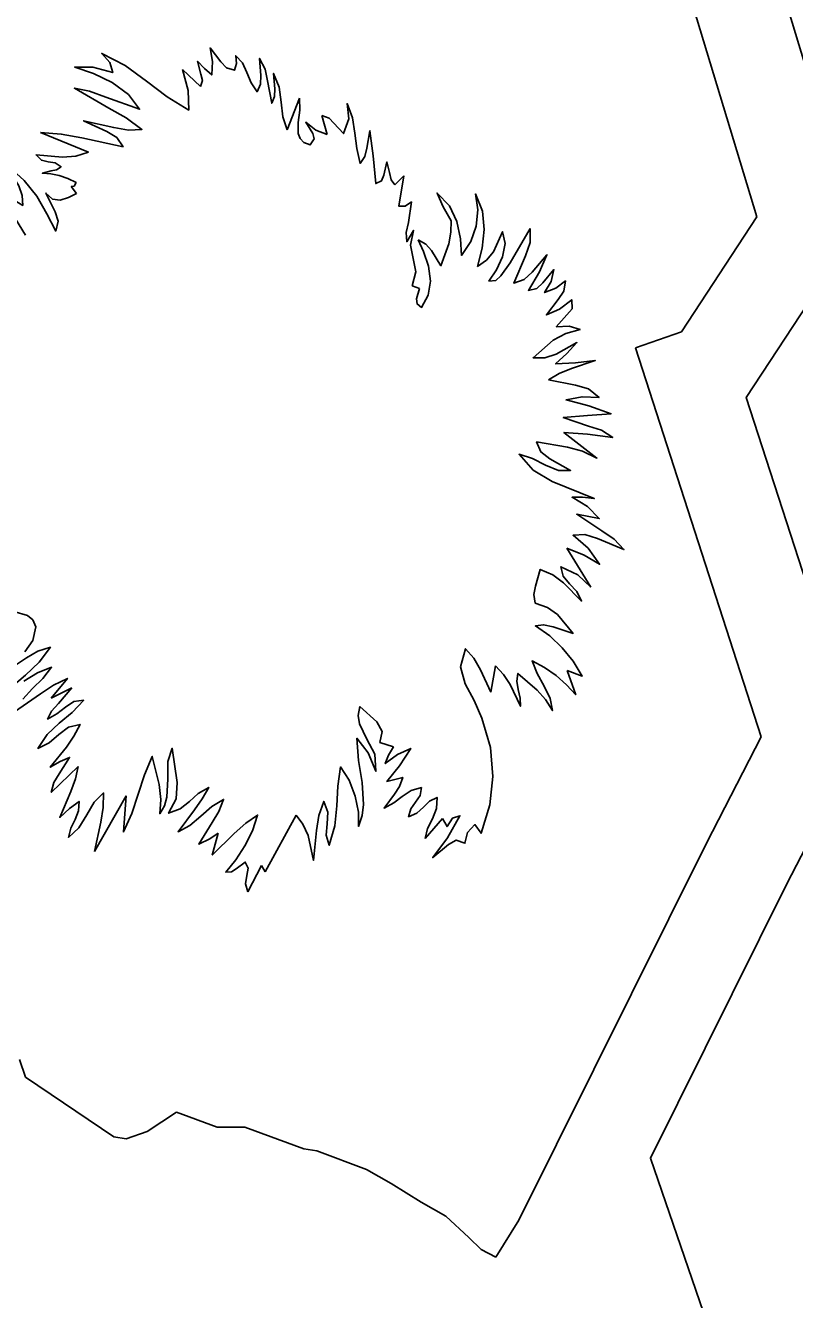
# Model space of a CAD drawing. Extents: x 1581789 to 1622364, y 1043167 to 1103486.
# Drawn here: x 1602200.237 to 1602202.37, y 1087782.683 to 1087786.215 of the extents above; entities that cross this region are included whole.
import ezdxf

# ---------------------------------------------------------------- set-up
doc = ezdxf.new("R2010")
doc.units = 0
doc.layers.add('RD_PD_PatLn2', color=7, linetype='Continuous')

msp = doc.modelspace()

# ---------------------------------------------------------------- linework, layer by layer
at = {"layer": 'RD_PD_PatLn2'}
for p, q in [((1602202.2651, 1087785.6841), (1602201.852, 1087787.0462)), ((1602200.6729, 1087786.0926), (1602200.7224, 1087786.046)), ((1602200.9633, 1087785.9256), (1602200.997, 1087786.0131)), ((1602201.0739, 1087785.9123), (1602201.0591, 1087785.9656)), ((1602200.4122, 1087785.8634), (1602200.2788, 1087785.9183)), ((1602201.2612, 1087785.7735), (1602201.2862, 1087785.798)), ((1602200.3791, 1087785.7495), (1602200.3636, 1087785.7689)), ((1602202.056, 1087785.3652), (1602202.2651, 1087785.6841)), ((1602201.3405, 1087785.5887), (1602201.326, 1087785.6208)), ((1602201.5811, 1087785.5565), (1602201.6368, 1087785.6517)), ((1602201.3096, 1087785.4932), (1602201.3297, 1087785.486)), ((1602201.9283, 1087785.3214), (1602202.056, 1087785.3652)), ((1602202.2775, 1087784.2427), (1602201.9283, 1087785.3214)), ((1602201.7382, 1087784.7659), (1602201.8052, 1087784.6581)), ((1602201.541, 1087784.4402), (1602201.5272, 1087784.3665)), ((1602201.7397, 1087784.4272), (1602201.7631, 1087784.3592)), ((1602200.3661, 1087784.3792), (1602200.3089, 1087784.3507)), ((1602202.1255, 1087783.9486), (1602202.2775, 1087784.2427)), ((1602201.2577, 1087784.2155), (1602201.2201, 1087784.2274)), ((1602200.383, 1087784.1606), (1602200.3086, 1087784.0891)), ((1602200.5167, 1087784.0793), (1602200.4283, 1087783.9252)), ((1602200.9874, 1087784.0255), (1602200.9017, 1087783.8688)), ((1602201.3934, 1087784.0166), (1602201.3451, 1087783.9611)), ((1602200.7549, 1087783.9155), (1602200.7714, 1087783.976)), ((1602201.6054, 1087782.9032), (1602202.1255, 1087783.9486)), ((1602200.892, 1087783.8867), (1602200.8537, 1087783.8135)), ((1602200.9017, 1087783.8688), (1602200.892, 1087783.8867)), ((1602200.2208, 1087783.3487), (1602200.2375, 1087783.2998)), ((1602200.2375, 1087783.2998), (1602200.4819, 1087783.1344)), ((1602200.575, 1087783.1488), (1602200.6557, 1087783.2031)), ((1602200.6557, 1087783.2031), (1602200.769, 1087783.1615)), ((1602200.5163, 1087783.1286), (1602200.575, 1087783.1488)), ((1602200.769, 1087783.1615), (1602200.8456, 1087783.1613)), ((1602200.8456, 1087783.1613), (1602201.009, 1087783.1011)), ((1602200.4819, 1087783.1344), (1602200.5163, 1087783.1286)), ((1602201.009, 1087783.1011), (1602201.0449, 1087783.0952)), ((1602201.0449, 1087783.0952), (1602201.1827, 1087783.0439)), ((1602201.1827, 1087783.0439), (1602201.2514, 1087783.005)), ((1602201.2514, 1087783.005), (1602201.3348, 1087782.9531)), ((1602201.3348, 1087782.9531), (1602201.4031, 1087782.9143)), ((1602201.4031, 1087782.9143), (1602201.467, 1087782.8556)), ((1602201.5412, 1087782.8006), (1602201.6054, 1087782.9032)), ((1602201.467, 1087782.8556), (1602201.5006, 1087782.8223)), ((1602201.5006, 1087782.8223), (1602201.5412, 1087782.8006))]:
    msp.add_line(p, q, dxfattribs=at)
for points in [[(1602198.3039, 1087793.7328), (1602200.5258, 1087787.2776), (1602200.566, 1087787.3061), (1602200.5412, 1087787.5423), (1602200.6398, 1087787.6361), (1602200.6454, 1087787.7439), (1602200.7014, 1087787.8906), (1602200.9395, 1087788.0389), (1602201.5096, 1087787.83), (1602201.9541, 1087787.275), (1602202.0553, 1087787.2372), (1602202.5383, 1087785.6448), (1602202.2359, 1087785.1833), (1602202.5478, 1087784.2205), (1602202.3484, 1087783.8354), (1602201.97, 1087783.0751), (1602204.3162, 1087776.2478)], [(1602200.7224, 1087786.046), (1602200.7279, 1087786.0626), (1602200.7237, 1087786.08), (1602200.7143, 1087786.1156), (1602200.7333, 1087786.0952), (1602200.7537, 1087786.0779), (1602200.7562, 1087786.1148), (1602200.7493, 1087786.1524), (1602200.7793, 1087786.1143), (1602200.795, 1087786.0973), (1602200.8166, 1087786.0907), (1602200.8222, 1087786.1094), (1602200.8204, 1087786.1309), (1602200.8389, 1087786.111), (1602200.8513, 1087786.0841), (1602200.8632, 1087786.0556), (1602200.8794, 1087786.031), (1602200.889, 1087786.0524), (1602200.8901, 1087786.0758), (1602200.8864, 1087786.1235), (1602200.9017, 1087786.0934), (1602200.9082, 1087786.061), (1602200.9203, 1087785.9991), (1602200.928, 1087786.0179), (1602200.9289, 1087786.0387), (1602200.9253, 1087786.0821), (1602200.9407, 1087786.0435), (1602200.9462, 1087786.0019), (1602200.951, 1087785.9612), (1602200.9633, 1087785.9256)], [(1602200.2788, 1087785.9183), (1602200.3364, 1087785.9138), (1602200.3936, 1087785.9031), (1602200.5078, 1087785.8786), (1602200.4902, 1087785.9043), (1602200.4628, 1087785.9212), (1602200.3985, 1087785.9506), (1602200.4822, 1087785.9316), (1602200.5233, 1087785.9249), (1602200.5604, 1087785.9267), (1602200.5167, 1087785.9584), (1602200.4685, 1087785.9857), (1602200.3728, 1087786.0407), (1602200.4149, 1087786.0331), (1602200.46, 1087786.0165), (1602200.5535, 1087785.9826), (1602200.5228, 1087786.0238), (1602200.478, 1087786.0565), (1602200.4261, 1087786.0815), (1602200.3738, 1087786.0993), (1602200.4237, 1087786.0988), (1602200.4794, 1087786.0844), (1602200.4711, 1087786.1126), (1602200.4488, 1087786.1375), (1602200.514, 1087786.1037), (1602200.5728, 1087786.0606), (1602200.6299, 1087786.0166), (1602200.69, 1087785.9801), (1602200.6885, 1087786.0348), (1602200.6729, 1087786.0926)], [(1602200.997, 1087786.0131), (1602200.9981, 1087785.9799), (1602200.9935, 1087785.9463), (1602200.9936, 1087785.9153), (1602200.9986, 1087785.9017), (1602201.009, 1087785.89), (1602201.0269, 1087785.8838), (1602201.0382, 1087785.9004), (1602201.0341, 1087785.9152), (1602201.0145, 1087785.9467), (1602201.0424, 1087785.9249), (1602201.0739, 1087785.9123)], [(1602201.0591, 1087785.9656), (1602201.0791, 1087785.9576), (1602201.0924, 1087785.9436), (1602201.1187, 1087785.9153), (1602201.1335, 1087785.9562), (1602201.1289, 1087785.9984), (1602201.1438, 1087785.9592), (1602201.1507, 1087785.9166), (1602201.1557, 1087785.8734), (1602201.1649, 1087785.8322), (1602201.1779, 1087785.8517), (1602201.1841, 1087785.8749), (1602201.1922, 1087785.9229), (1602201.2016, 1087785.8535), (1602201.2086, 1087785.7766), (1602201.2245, 1087785.7838), (1602201.231, 1087785.7998), (1602201.2395, 1087785.8367), (1602201.2462, 1087785.807), (1602201.2512, 1087785.7873), (1602201.2612, 1087785.7735)], [(1602200.3636, 1087785.7689), (1602200.3723, 1087785.7693), (1602200.3777, 1087785.7791), (1602200.3547, 1087785.7907), (1602200.3311, 1087785.7989), (1602200.3076, 1087785.8037), (1602200.2842, 1087785.8053), (1602200.3084, 1087785.8116), (1602200.3236, 1087785.8146), (1602200.3362, 1087785.8231), (1602200.3197, 1087785.834), (1602200.3003, 1087785.8371), (1602200.2813, 1087785.8413), (1602200.2668, 1087785.8558), (1602200.34, 1087785.8498), (1602200.3771, 1087785.8527), (1602200.4122, 1087785.8634)], [(1602200.2371, 1087785.6336), (1602200.1999, 1087785.6957), (1602200.1771, 1087785.723), (1602200.1505, 1087785.747), (1602200.1653, 1087785.7511), (1602200.1862, 1087785.7426), (1602200.2299, 1087785.7159), (1602200.2279, 1087785.7434), (1602200.2185, 1087785.7705), (1602200.1888, 1087785.8202), (1602200.2126, 1087785.8041), (1602200.2336, 1087785.7852), (1602200.2688, 1087785.7412), (1602200.2967, 1087785.6928), (1602200.3213, 1087785.6448), (1602200.3278, 1087785.6722), (1602200.3195, 1087785.6983), (1602200.2939, 1087785.7503), (1602200.3119, 1087785.7337), (1602200.3333, 1087785.7309), (1602200.3564, 1087785.7377), (1602200.3791, 1087785.7495)], [(1602201.2862, 1087785.798), (1602201.2729, 1087785.7139), (1602201.2901, 1087785.7139), (1602201.3075, 1087785.7258), (1602201.299, 1087785.6685), (1602201.2933, 1087785.6409), (1602201.2944, 1087785.6153), (1602201.3136, 1087785.6466), (1602201.3053, 1087785.6061), (1602201.3125, 1087785.5689), (1602201.3194, 1087785.5323), (1602201.3096, 1087785.4932)], [(1602201.326, 1087785.6208), (1602201.3475, 1087785.6086), (1602201.3631, 1087785.5907), (1602201.3894, 1087785.549), (1602201.4112, 1087785.6099), (1602201.4167, 1087785.6418), (1602201.4172, 1087785.6734), (1602201.3957, 1087785.7124), (1602201.3785, 1087785.7502), (1602201.4128, 1087785.7149), (1602201.4335, 1087785.671), (1602201.4438, 1087785.6235), (1602201.4466, 1087785.5775), (1602201.4725, 1087785.6161), (1602201.4874, 1087785.6588), (1602201.4915, 1087785.7034), (1602201.4853, 1087785.748), (1602201.5049, 1087785.7002), (1602201.5093, 1087785.6494), (1602201.5032, 1087785.5976), (1602201.491, 1087785.5468), (1602201.5154, 1087785.564), (1602201.5348, 1087785.5875), (1602201.5602, 1087785.643), (1602201.5676, 1087785.61), (1602201.5603, 1087785.5739), (1602201.543, 1087785.5379), (1602201.5225, 1087785.5064), (1602201.5414, 1087785.5078), (1602201.5551, 1087785.5213), (1602201.5811, 1087785.5565)], [(1602201.6368, 1087785.6517), (1602201.6365, 1087785.6136), (1602201.6241, 1087785.5759), (1602201.5917, 1087785.5001), (1602201.6196, 1087785.5109), (1602201.6422, 1087785.5314), (1602201.6829, 1087785.5791), (1602201.6627, 1087785.5322), (1602201.6319, 1087785.4803), (1602201.655, 1087785.4861), (1602201.6719, 1087785.5016), (1602201.7023, 1087785.5381), (1602201.695, 1087785.5049), (1602201.6766, 1087785.4745), (1602201.7081, 1087785.4862), (1602201.7343, 1087785.5067), (1602201.7296, 1087785.4783), (1602201.7142, 1087785.4552), (1602201.6819, 1087785.4127), (1602201.7183, 1087785.4281), (1602201.7522, 1087785.4545), (1602201.7529, 1087785.4297), (1602201.7387, 1087785.4126), (1602201.7092, 1087785.3797), (1602201.745, 1087785.381), (1602201.7751, 1087785.3723), (1602201.7354, 1087785.3606), (1602201.7008, 1087785.3425), (1602201.6449, 1087785.294), (1602201.6774, 1087785.2937), (1602201.7087, 1087785.304), (1602201.7665, 1087785.3358), (1602201.7379, 1087785.3052), (1602201.7072, 1087785.2765), (1602201.7623, 1087785.2793), (1602201.8171, 1087785.286), (1602201.7515, 1087785.2637), (1602201.7173, 1087785.2505), (1602201.6871, 1087785.2325)], [(1602201.3297, 1087785.486), (1602201.3216, 1087785.4572), (1602201.3233, 1087785.4431), (1602201.3355, 1087785.4332), (1602201.3542, 1087785.4669), (1602201.3602, 1087785.506), (1602201.355, 1087785.5476), (1602201.3405, 1087785.5887)], [(1602201.6871, 1087785.2325), (1602201.762, 1087785.2176), (1602201.7986, 1087785.2077), (1602201.8276, 1087785.1836), (1602201.7807, 1087785.1858), (1602201.7362, 1087785.1769), (1602201.7989, 1087785.1605), (1602201.8608, 1087785.1385), (1602201.7958, 1087785.1338), (1602201.7282, 1087785.1283), (1602201.7987, 1087785.1039), (1602201.8344, 1087785.0932), (1602201.8657, 1087785.073), (1602201.7958, 1087785.0823), (1602201.7302, 1087785.0865), (1602201.8219, 1087785.0156), (1602201.782, 1087785.0345), (1602201.74, 1087785.0459), (1602201.6546, 1087785.0605), (1602201.6666, 1087785.0328), (1602201.6909, 1087785.0134), (1602201.7487, 1087784.9815), (1602201.7154, 1087784.981), (1602201.6796, 1087784.996), (1602201.6428, 1087785.015), (1602201.6061, 1087785.0262), (1602201.6447, 1087784.9825), (1602201.698, 1087784.9506), (1602201.8143, 1087784.9034), (1602201.7817, 1087784.9072), (1602201.7531, 1087784.9071), (1602201.7956, 1087784.8819), (1602201.8281, 1087784.848), (1602201.7657, 1087784.8602), (1602201.8353, 1087784.8145), (1602201.8694, 1087784.7912), (1602201.8964, 1087784.762), (1602201.8237, 1087784.7931), (1602201.7881, 1087784.8043), (1602201.7558, 1087784.802), (1602201.7977, 1087784.766), (1602201.8293, 1087784.7212), (1602201.7862, 1087784.7464), (1602201.7382, 1087784.7659)], [(1602201.8052, 1087784.6581), (1602201.7689, 1087784.6921), (1602201.7221, 1087784.7144), (1602201.7282, 1087784.6884), (1602201.746, 1087784.6672), (1602201.7664, 1087784.6459), (1602201.7794, 1087784.6193), (1602201.729, 1087784.6695), (1602201.6996, 1087784.6917), (1602201.6647, 1087784.7071), (1602201.651, 1087784.6608), (1602201.6469, 1087784.6378), (1602201.6508, 1087784.614), (1602201.6845, 1087784.6013), (1602201.7124, 1087784.5817), (1602201.7556, 1087784.5298), (1602201.7001, 1087784.5476), (1602201.6737, 1087784.5536), (1602201.6512, 1087784.5505), (1602201.691, 1087784.5228), (1602201.7258, 1087784.4902), (1602201.7559, 1087784.453), (1602201.7805, 1087784.4111), (1602201.7397, 1087784.4272)], [(1602200.2354, 1087784.4783), (1602200.2577, 1087784.5099), (1602200.2658, 1087784.5479), (1602200.2578, 1087784.567), (1602200.2425, 1087784.5797), (1602200.2049, 1087784.5906)], [(1602200.1568, 1087784.3461), (1602200.2377, 1087784.4141), (1602200.275, 1087784.4504), (1602200.3064, 1087784.4912), (1602200.2714, 1087784.4803), (1602200.2404, 1087784.4619), (1602200.21, 1087784.4416)], [(1602201.5272, 1087784.3665), (1602201.4992, 1087784.4286), (1602201.4806, 1087784.4611), (1602201.4575, 1087784.4874), (1602201.4432, 1087784.4368), (1602201.4564, 1087784.3901), (1602201.4814, 1087784.3438), (1602201.5026, 1087784.2944), (1602201.5263, 1087784.2134), (1602201.5333, 1087784.1334), (1602201.5249, 1087784.0543), (1602201.5008, 1087783.9757), (1602201.4837, 1087783.9999), (1602201.4631, 1087783.9776), (1602201.4557, 1087783.9479), (1602201.4319, 1087783.9567), (1602201.4102, 1087783.9451), (1602201.3667, 1087783.9085), (1602201.4076, 1087783.9629), (1602201.4418, 1087784.0244), (1602201.4211, 1087784.0177), (1602201.4062, 1087783.9945), (1602201.3934, 1087784.0166)], [(1602201.7631, 1087784.3592), (1602201.7372, 1087784.3872), (1602201.7083, 1087784.413), (1602201.6766, 1087784.4356), (1602201.6421, 1087784.4537), (1602201.6562, 1087784.419), (1602201.6753, 1087784.3838), (1602201.6918, 1087784.349), (1602201.6983, 1087784.3158), (1602201.6794, 1087784.3462), (1602201.6562, 1087784.3726), (1602201.6029, 1087784.419), (1602201.5994, 1087784.3975), (1602201.6032, 1087784.3743), (1602201.6085, 1087784.3506), (1602201.6096, 1087784.3277), (1602201.581, 1087784.3885), (1602201.5631, 1087784.416), (1602201.541, 1087784.4402)], [(1602200.2297, 1087784.3474), (1602200.2572, 1087784.3769), (1602200.2856, 1087784.405), (1602200.3096, 1087784.4358), (1602200.2708, 1087784.4206), (1602200.2329, 1087784.3975)], [(1602200.3089, 1087784.3507), (1602200.3537, 1087784.405), (1602200.3153, 1087784.3864), (1602200.279, 1087784.3627), (1602200.2072, 1087784.3122)], [(1602200.3086, 1087784.0891), (1602200.3158, 1087784.1164), (1602200.3308, 1087784.1404), (1602200.3598, 1087784.1862), (1602200.3334, 1087784.1747), (1602200.3058, 1087784.1588), (1602200.351, 1087784.2147), (1602200.3711, 1087784.2446), (1602200.3887, 1087784.2774), (1602200.3565, 1087784.2696), (1602200.33, 1087784.2493), (1602200.3034, 1087784.2262), (1602200.272, 1087784.2108), (1602200.2974, 1087784.2498), (1602200.3311, 1087784.2808), (1602200.3672, 1087784.3103), (1602200.3991, 1087784.3446), (1602200.3716, 1087784.3406), (1602200.3479, 1087784.3254), (1602200.3247, 1087784.3068), (1602200.2986, 1087784.2924), (1602200.3098, 1087784.3141), (1602200.3285, 1087784.3358), (1602200.3661, 1087784.3792)], [(1602201.2201, 1087784.2274), (1602201.2264, 1087784.2582), (1602201.2118, 1087784.2844), (1602201.1648, 1087784.3268), (1602201.1599, 1087784.302), (1602201.1635, 1087784.2793), (1602201.1841, 1087784.2369), (1602201.2063, 1087784.1947), (1602201.2088, 1087784.1475), (1602201.1878, 1087784.1984), (1602201.1562, 1087784.239), (1602201.1603, 1087784.1779), (1602201.1705, 1087784.1165), (1602201.1746, 1087784.0552), (1602201.1706, 1087784.0249), (1602201.1604, 1087783.9948), (1602201.1603, 1087784.0342), (1602201.1517, 1087784.0788), (1602201.1351, 1087784.1228), (1602201.1108, 1087784.1598), (1602201.1032, 1087784.106), (1602201.1004, 1087784.0515), (1602201.0949, 1087783.9968), (1602201.0798, 1087783.9424), (1602201.0712, 1087783.9705), (1602201.0738, 1087784.0019), (1602201.0754, 1087784.0341), (1602201.0643, 1087784.0643), (1602201.0507, 1087784.0249), (1602201.0441, 1087783.9838), (1602201.0356, 1087783.9007), (1602201.021, 1087783.9697), (1602201.0068, 1087784.0009), (1602200.9874, 1087784.0255)], [(1602200.7714, 1087783.976), (1602200.7482, 1087783.9605), (1602200.7182, 1087783.9453), (1602200.7554, 1087784.0052), (1602200.7738, 1087784.0358), (1602200.7868, 1087784.0697), (1602200.7538, 1087784.0499), (1602200.7236, 1087784.023), (1602200.6934, 1087783.9971), (1602200.6604, 1087783.9802), (1602200.7059, 1087784.0407), (1602200.7275, 1087784.0712), (1602200.7454, 1087784.1031), (1602200.7162, 1087784.0864), (1602200.6922, 1087784.0641), (1602200.6666, 1087784.0432), (1602200.634, 1087784.0313), (1602200.655, 1087784.0708), (1602200.6579, 1087784.1166), (1602200.6443, 1087784.2115), (1602200.6318, 1087784.1743), (1602200.6317, 1087784.1263), (1602200.6297, 1087784.0758), (1602200.6227, 1087784.0518), (1602200.6098, 1087784.03), (1602200.613, 1087784.0698), (1602200.6082, 1087784.1105), (1602200.5887, 1087784.1888), (1602200.5672, 1087784.1374), (1602200.55, 1087784.0839), (1602200.5324, 1087784.0306), (1602200.5087, 1087783.9794), (1602200.5167, 1087784.0793)], [(1602201.3451, 1087783.9611), (1602201.3522, 1087783.9887), (1602201.3657, 1087784.0161), (1602201.3774, 1087784.0445), (1602201.3785, 1087784.0751), (1602201.3578, 1087784.0646), (1602201.3406, 1087784.0481), (1602201.3223, 1087784.0317), (1602201.2997, 1087784.0215), (1602201.3061, 1087784.0437), (1602201.3189, 1087784.0619), (1602201.3313, 1087784.0803), (1602201.3352, 1087784.1026), (1602201.3065, 1087784.0939), (1602201.2821, 1087784.0777), (1602201.2583, 1087784.0598), (1602201.2314, 1087784.0457), (1602201.2609, 1087784.0841), (1602201.2746, 1087784.1058), (1602201.2833, 1087784.1307), (1602201.2396, 1087784.1193), (1602201.2743, 1087784.163), (1602201.3055, 1087784.2108), (1602201.2692, 1087784.1941), (1602201.2349, 1087784.1689), (1602201.2439, 1087784.1921), (1602201.2577, 1087784.2155)], [(1602200.4283, 1087783.9252), (1602200.446, 1087784.0062), (1602200.4531, 1087784.0468), (1602200.4539, 1087784.0877), (1602200.4279, 1087784.0618), (1602200.4072, 1087784.0267), (1602200.3855, 1087783.9912), (1602200.3567, 1087783.9643), (1602200.3634, 1087783.9901), (1602200.3748, 1087784.0142), (1602200.3842, 1087784.0383), (1602200.3858, 1087784.0643), (1602200.3593, 1087784.044), (1602200.3325, 1087784.0195), (1602200.363, 1087784.0918), (1602200.3762, 1087784.127), (1602200.383, 1087784.1606)], [(1602200.8537, 1087783.8135), (1602200.8478, 1087783.8359), (1602200.8513, 1087783.8584), (1602200.8545, 1087783.8791), (1602200.8466, 1087783.8958), (1602200.8212, 1087783.8774), (1602200.8086, 1087783.8688), (1602200.7926, 1087783.8684), (1602200.8204, 1087783.9023), (1602200.8455, 1087783.941), (1602200.8664, 1087783.9827), (1602200.8811, 1087784.0261), (1602200.8479, 1087784.0037), (1602200.8164, 1087783.9756), (1602200.7549, 1087783.9155)]]:
    msp.add_lwpolyline(points, dxfattribs=at)

doc.saveas('drawing.dxf')
